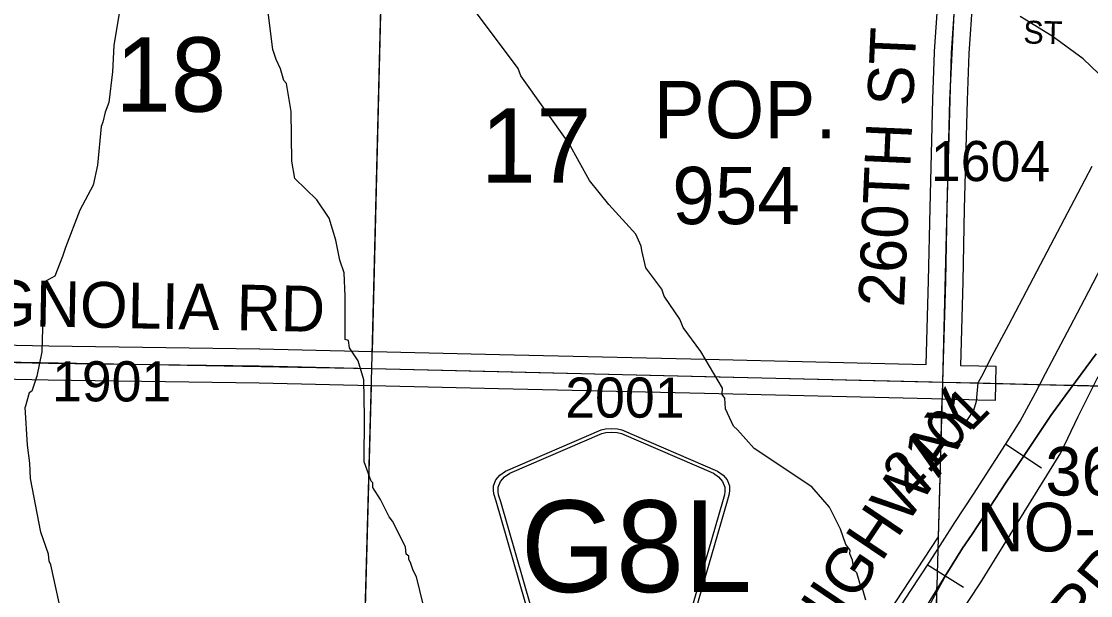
# Model space of a CAD drawing. Extents: x -132.8 to -73.3, y -60 to -26.
# Drawn here: x -115.373 to -113.506, y -41.951 to -40.948 of the extents above; entities that cross this region are included whole.
import ezdxf

# ---------------------------------------------------------------- set-up
doc = ezdxf.new("R2010")
doc.units = 0
for name, color, linetype in [('tdCoCityStreetMajor', 7, 'Continuous'), ('tdCoCorpBndry', 7, 'Continuous'), ('tdCoCorpPopTxt', 7, 'Continuous'), ('tdCoHydroRiver', 7, 'Continuous'), ('tdCoRRCL', 7, 'Continuous'), ('tdCoSecRdNmbr', 7, 'Continuous'), ('tdCoSecRdTxt', 7, 'Continuous'), ('tdCoSecRteBand', 7, 'Continuous'), ('tdCoSecRteCL', 7, 'Continuous'), ('tdCoSectLine', 7, 'Continuous'), ('tdCoSectLinePart', 7, 'Continuous'), ('tdCoSectNmbr', 7, 'Continuous'), ('tdCoShieldCoRteHrd', 7, 'Continuous'), ('tdCoStrucSecCoName', 7, 'Continuous'), ('tdCoStrucSecFHWANum', 7, 'Continuous'), ('tdCoSurfGravel', 7, 'Continuous')]:
    doc.layers.add(name, color=color, linetype=linetype)

msp = doc.modelspace()

# ---------------------------------------------------------------- linework, layer by layer
at = {"layer": 'tdCoCityStreetMajor'}
msp.add_line((-113.7023, -41.5799), (-113.5947, -41.5826), dxfattribs=at)
for points in [[(-113.5947, -41.5826), (-113.5846, -41.5635), (-113.574, -41.5423), (-113.541, -41.4809), (-113.5168, -41.434), (-113.4862, -41.3758), (-113.4638, -41.3339), (-113.4629, -41.3323), (-113.4325, -41.274), (-113.3962, -41.2049), (-113.3822, -41.1789), (-113.3784, -41.1719), (-113.3644, -41.1458), (-113.3373, -41.0927), (-113.335, -41.0886), (-113.3345, -41.0877), (-113.3138, -41.0496), (-113.2825, -40.9897), (-113.2643, -40.9551), (-113.2524, -40.9327), (-113.2395, -40.908), (-113.2246, -40.8794), (-113.2215, -40.8737), (-113.2041, -40.8407)], [(-114.0324, -42.2692), (-114.0312, -42.2673), (-114.0006, -42.2207), (-113.9644, -42.1652), (-113.9291, -42.111), (-113.8862, -42.0451), (-113.8569, -41.999), (-113.8211, -41.944), (-113.7863, -41.891), (-113.7432, -41.8239), (-113.7106, -41.7741), (-113.6547, -41.6873), (-113.629, -41.6466), (-113.6024, -41.5971), (-113.5947, -41.5826)], [(-113.5947, -41.5826), (-113.3674, -41.5871), (-113.2593, -41.5902)]]:
    msp.add_lwpolyline(points, dxfattribs=at)
at = {"layer": 'tdCoCorpBndry'}
msp.add_lwpolyline([(-113.2815, -41.8313), (-113.5821, -42.2003), (-113.6172, -42.2324), (-113.6919, -42.335), (-113.7848, -42.3324), (-113.9298, -42.3282), (-113.8909, -42.285), (-113.9649, -42.2159), (-114.034, -42.3253), (-114.0318, -42.245), (-113.7714, -41.8488), (-113.7656, -41.6392), (-113.7208, -41.6442), (-113.7101, -41.6275), (-113.7056, -41.6119), (-113.7023, -41.5799), (-113.6926, -41.5616), (-113.6819, -41.5402), (-113.6486, -41.4784), (-113.6246, -41.4318), (-113.5938, -41.3732), (-113.5399, -41.271), (-113.5034, -41.2016)], dxfattribs=at)
at = {"layer": 'tdCoHydroRiver'}
for points in [[(-115.1939, -40.7893), (-115.1986, -40.909), (-115.2117, -40.9907), (-115.2144, -41.0364), (-115.2205, -41.0899), (-115.2273, -41.107), (-115.2309, -41.1243), (-115.2342, -41.1321), (-115.2407, -41.1998), (-115.2479, -41.2343), (-115.2711, -41.2779), (-115.2964, -41.3435), (-115.3016, -41.3591), (-115.3151, -41.3935), (-115.3343, -41.404), (-115.3374, -41.5254), (-115.3463, -41.5678), (-115.3549, -41.5944), (-115.3597, -41.5974), (-115.3668, -41.6223)], [(-114.7739, -41.6391), (-114.7752, -41.5745), (-114.7854, -41.5411), (-114.8006, -41.5187), (-114.8019, -41.506), (-114.8081, -41.5043), (-114.8078, -41.4286), (-114.8099, -41.3875), (-114.8172, -41.3652), (-114.8242, -41.3303), (-114.8359, -41.2922), (-114.8572, -41.2601), (-114.8957, -41.2228), (-114.9012, -41.1927), (-114.9021, -41.1059), (-114.9104, -41.0568), (-114.915, -41.052), (-114.9208, -41.0313), (-114.9282, -41.0153), (-114.9341, -40.9978), (-114.9459, -40.9045)], [(-114.1296, -41.6555), (-114.1437, -41.6254), (-114.1448, -41.6065), (-114.1493, -41.6), (-114.149, -41.589), (-114.1869, -41.5249), (-114.2174, -41.4831), (-114.2233, -41.4688), (-114.2507, -41.4286), (-114.2551, -41.4159), (-114.2826, -41.3789), (-114.2897, -41.3488), (-114.2911, -41.3408), (-114.3, -41.3201), (-114.3476, -41.2684), (-114.3813, -41.2265), (-114.4175, -41.1609), (-114.5013, -41.0436), (-114.5057, -41.0309), (-114.5805, -40.9312)], [(-113.2306, -41.2812), (-113.2893, -41.2293), (-113.3632, -41.158), (-113.3972, -41.1303), (-113.5189, -41.0136), (-113.5732, -40.9743), (-113.6291, -40.9398)], [(-115.2925, -42.1699), (-115.2927, -42.0531), (-115.2993, -42.0009), (-115.3219, -41.8978), (-115.3249, -41.8914), (-115.3262, -41.8788), (-115.3394, -41.8406), (-115.3575, -41.747), (-115.3584, -41.7202), (-115.3624, -41.6885), (-115.3668, -41.6223)], [(-114.6719, -41.9665), (-114.6833, -41.9188), (-114.6893, -41.9077), (-114.6937, -41.8933), (-114.6967, -41.8885), (-114.6966, -41.8822), (-114.7012, -41.879), (-114.7025, -41.8663), (-114.725, -41.8215), (-114.7311, -41.8135), (-114.7461, -41.7832), (-114.7598, -41.7623), (-114.7596, -41.7544), (-114.7627, -41.7512), (-114.7745, -41.7178), (-114.7739, -41.6391)], [(-113.8984, -41.9594), (-113.9042, -41.9387), (-113.9073, -41.9355), (-113.9145, -41.9117), (-113.9192, -41.9068), (-113.9175, -41.9021), (-113.9205, -41.8973), (-113.9219, -41.8894), (-113.9263, -41.8782), (-113.9262, -41.8719), (-113.9338, -41.8623), (-113.9426, -41.8352), (-113.9621, -41.7969), (-113.9928, -41.7614), (-114.0937, -41.6941), (-114.1228, -41.6618), (-114.1296, -41.6555)]]:
    msp.add_lwpolyline(points, dxfattribs=at)
at = {"layer": 'tdCoRRCL'}
for p, q in [((-113.6541, -41.6866), (-113.5918, -41.7284)), ((-113.7916, -41.897), (-113.7278, -41.9365))]:
    msp.add_line(p, q, dxfattribs=at)
for points in [[(-113.6984, -41.929), (-113.5583, -41.7021), (-113.5277, -41.6385), (-113.4944, -41.5723), (-113.2107, -41.2033), (-112.9691, -40.8941), (-112.9112, -40.7915), (-112.8361, -40.6325), (-112.7247, -40.3547), (-112.6029, -40.1591), (-112.1977, -39.6511), (-111.6514, -39.0702)], [(-113.4961, -41.529), (-113.5507, -41.6025), (-113.5754, -41.6367), (-113.634, -41.7241), (-113.6535, -41.7534), (-113.7131, -41.8442), (-113.7297, -41.8683), (-113.7584, -41.9146), (-114.0005, -42.3568), (-114.136, -42.5665), (-114.2725, -42.7757), (-114.4289, -42.9765), (-114.5977, -43.1648), (-114.799, -43.3264), (-115.0279, -43.4401), (-115.2579, -43.5369), (-115.4897, -43.6321)], [(-113.791, -41.9673), (-113.7584, -41.9146), (-113.7297, -41.8683), (-113.7131, -41.8442), (-113.6535, -41.7534), (-113.634, -41.7241), (-113.5754, -41.6367), (-113.5507, -41.6025), (-113.4961, -41.529)], [(-116.3365, -44.0908), (-116.2573, -44.0203), (-116.087, -43.9033), (-115.9147, -43.8305), (-115.4709, -43.637), (-115.2716, -43.5586), (-115.1805, -43.5168), (-115.0035, -43.4473), (-114.8454, -43.3757), (-114.77, -43.3287), (-114.6574, -43.2449), (-114.5714, -43.1557), (-114.518, -43.105), (-114.3342, -42.8921), (-113.6984, -41.929)]]:
    msp.add_lwpolyline(points, dxfattribs=at)
at = {"layer": 'tdCoSecRteBand'}
for points in [[(-115.6436, -40.7914), (-115.6505, -40.994), (-115.6559, -41.1752), (-115.6603, -41.3477), (-115.6603, -41.3478), (-115.6604, -41.3478), (-115.6648, -41.4995), (-115.6648, -41.4997), (-115.6648, -41.4999), (-115.6652, -41.5088), (-115.5257, -41.5112), (-115.5256, -41.5112), (-115.5256, -41.5112), (-115.3254, -41.5151), (-114.9574, -41.5201), (-114.9572, -41.5201), (-114.957, -41.5201), (-114.5385, -41.5302), (-114.1788, -41.5386), (-114.1788, -41.5386), (-114.1788, -41.5386), (-113.7931, -41.5477)], [(-113.7126, -40.9117), (-113.7187, -41.0047), (-113.7214, -41.0862), (-113.7266, -41.2759), (-113.729, -41.403), (-113.729, -41.4031), (-113.729, -41.4033), (-113.733, -41.5492), (-113.7015, -41.5499), (-113.6716, -41.5507), (-113.673, -41.6107), (-113.703, -41.6099), (-113.7346, -41.6091), (-113.7347, -41.6091), (-113.7347, -41.6092), (-113.7647, -41.6084), (-113.7837, -41.6079), (-114.1802, -41.5986), (-114.54, -41.5902), (-114.54, -41.5902), (-114.54, -41.5902), (-114.9583, -41.5801), (-115.3263, -41.5751), (-115.3264, -41.5751), (-115.3265, -41.5751), (-115.5267, -41.5712)], [(-113.7931, -41.5477), (-113.7931, -41.5477), (-113.793, -41.5477), (-113.789, -41.4017), (-113.7865, -41.2746), (-113.7865, -41.2745), (-113.7865, -41.2744), (-113.7814, -41.0845), (-113.7814, -41.0844), (-113.7813, -41.0843), (-113.7786, -41.0022), (-113.7786, -41.0017), (-113.7786, -41.0012), (-113.7724, -40.908)]]:
    msp.add_lwpolyline(points, dxfattribs=at)
at = {"layer": 'tdCoSecRteCL'}
msp.add_line((-113.7639, -41.5784), (-113.7023, -41.5799), dxfattribs=at)
for points in [[(-113.7639, -41.5784), (-113.759, -41.4024), (-113.7565, -41.2752), (-113.7514, -41.0853), (-113.7487, -41.0032), (-113.7425, -40.9097), (-113.7383, -40.8274)], [(-115.6965, -41.5376), (-115.6724, -41.5387), (-115.5262, -41.5412), (-115.3259, -41.5451), (-114.9578, -41.5501), (-114.5393, -41.5602), (-114.1795, -41.5686), (-113.7829, -41.5779), (-113.7639, -41.5784)]]:
    msp.add_lwpolyline(points, dxfattribs=at)
at = {"layer": 'tdCoSectLine'}
for points in [[(-114.7612, -41.5548), (-114.7363, -40.5514)], [(-113.7642, -41.5784), (-113.7517, -41.0853), (-113.7264, -40.5762)], [(-115.6969, -41.5376), (-114.7612, -41.5548)], [(-114.7887, -42.5544), (-114.7612, -41.5548)], [(-114.7612, -41.5548), (-113.7642, -41.5784)], [(-113.7922, -42.5836), (-113.7642, -41.5784)], [(-113.7642, -41.5784), (-112.7555, -41.6033)]]:
    msp.add_lwpolyline(points, dxfattribs=at)
at = {"layer": 'tdCoSectLinePart'}
msp.add_line((-114.7879, -42.5256), (-114.762, -41.5847), dxfattribs=at)
for points in [[(-114.7604, -41.5248), (-114.737, -40.5814)], [(-113.7707, -41.8107), (-113.7651, -41.6084)], [(-113.7922, -42.5836), (-113.7739, -41.9258)]]:
    msp.add_lwpolyline(points, dxfattribs=at)
at = {"layer": 'tdCoShieldCoRteHrd'}
for points in [[(-114.4624, -42.0693), (-114.5444, -41.7864), (-114.5483, -41.7733), (-114.549, -41.7674), (-114.549, -41.7596), (-114.5447, -41.7493), (-114.5375, -41.7408), (-114.5279, -41.7341), (-114.3606, -41.6618), (-114.3531, -41.6601), (-114.3427, -41.6592), (-114.3323, -41.6601), (-114.3247, -41.6618), (-114.1575, -41.7341), (-114.1479, -41.7408), (-114.1406, -41.7493), (-114.1364, -41.7596), (-114.1364, -41.7674), (-114.1371, -41.7733), (-114.141, -41.7864), (-114.2229, -42.0693)], [(-114.4566, -42.063), (-114.5363, -41.7877), (-114.54, -41.7751), (-114.5407, -41.7695), (-114.5407, -41.7619), (-114.5367, -41.7521), (-114.5297, -41.7439), (-114.5205, -41.7375), (-114.3599, -41.668), (-114.3527, -41.6665), (-114.3427, -41.6656), (-114.3327, -41.6665), (-114.3255, -41.668), (-114.1649, -41.7375), (-114.1557, -41.7439), (-114.1487, -41.7521), (-114.1446, -41.7619), (-114.1446, -41.7695), (-114.1453, -41.7751), (-114.149, -41.7877), (-114.2288, -42.063)]]:
    msp.add_lwpolyline(points, close=True, dxfattribs=at)
at = {"layer": 'tdCoSurfGravel'}
msp.add_line((-113.7639, -41.5784), (-113.7023, -41.5799), dxfattribs=at)
for points in [[(-113.7639, -41.5784), (-113.759, -41.4024), (-113.7565, -41.2752), (-113.7514, -41.0853), (-113.7487, -41.0032), (-113.7425, -40.9097), (-113.7383, -40.8274)], [(-115.6965, -41.5376), (-115.6724, -41.5387), (-115.5262, -41.5412), (-115.3259, -41.5451), (-114.9578, -41.5501), (-114.5393, -41.5602), (-114.1795, -41.5686), (-113.7829, -41.5779), (-113.7639, -41.5784)]]:
    msp.add_lwpolyline(points, dxfattribs=at)

# ---------------------------------------------------------------- texts
at = {"layer": 'tdCoCorpPopTxt'}
for s, p in [('POP.', (-114.2692, -41.1526)), ('954', (-114.2367, -41.3026))]:
    msp.add_text(s, height=0.1, dxfattribs=at).set_placement(p)
at = {"layer": 'tdCoSecRdNmbr'}
for s, rotation, p in [('1604', 359.9144, (-113.785, -41.2273)), ('1901', 359.9136, (-115.3199, -41.6119)), ('2001', 359.9139, (-114.4236, -41.6403)), ('2101', 44.9144, (-113.8263, -41.777))]:
    msp.add_text(s, height=0.07, rotation=rotation, dxfattribs=at).set_placement(p)
at = {"layer": 'tdCoSecRdTxt'}
for s, height, rotation, p in [('ST', 0.04, 358.8114, (-113.6239, -40.9871)), ('260TH ST', 0.08, 87.455, (-113.8319, -41.4484)), ('MAGNOLIA RD', 0.08, 358.8958, (-115.5926, -41.4765)), ('RAILROAD HIGHWAY', 0.08, 56.058, (-114.2996, -42.5303)), ('MULBERRY LN', 0.08, 50.1975, (-113.7593, -42.3087))]:
    msp.add_text(s, height=height, rotation=rotation, dxfattribs=at).set_placement(p)
at = {"layer": 'tdCoSectNmbr'}
for s, rotation, p in [('18', 359.9133, (-115.2091, -41.106)), ('17', 359.9139, (-114.5713, -41.2302))]:
    msp.add_text(s, height=0.13, rotation=rotation, dxfattribs=at).set_placement(p)
at = {"layer": 'tdCoShieldCoRteHrd'}
msp.add_text('G8L', height=0.16, dxfattribs=at).set_placement((-114.5014, -41.9451))
at = {"layer": 'tdCoStrucSecCoName'}
msp.add_text('NO-33', height=0.085, dxfattribs=at).set_placement((-113.705, -41.8741))
at = {"layer": 'tdCoStrucSecFHWANum'}
msp.add_text('364355', height=0.085, dxfattribs=at).set_placement((-113.5851, -41.7765))

doc.saveas('drawing.dxf')
